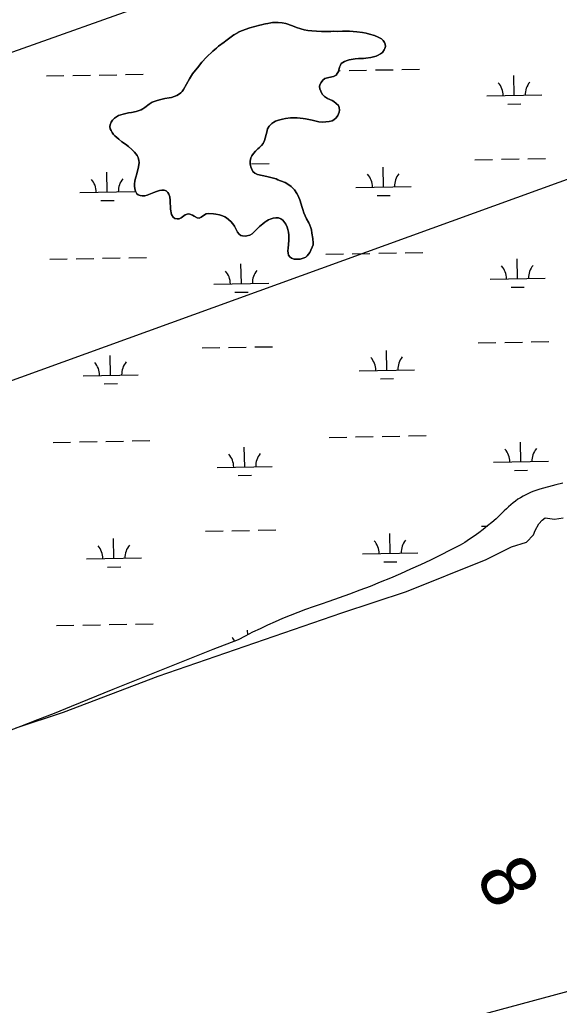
# Model space of a CAD drawing. Extents: x 3957609 to 3995875, y 234277 to 260273.
# Drawn here: x 3984554 to 3985535, y 251639 to 253428 of the extents above; entities that cross this region are included whole.
import ezdxf

# ---------------------------------------------------------------- set-up
doc = ezdxf.new("R2010")
doc.units = 0
for name, color, linetype in [('V-RIVR-EDGE', 7, 'Continuous'), ('V-RIVR-IDEN', 7, 'Continuous'), ('V-TOPO-MINR', 7, 'Continuous'), ('V-TOPO-SHOR', 7, 'Continuous'), ('V-UTIL-LINE', 7, 'Continuous'), ('V-WETL-SWMP', 7, 'Continuous')]:
    doc.layers.add(name, color=color, linetype=linetype)

msp = doc.modelspace()

# ---------------------------------------------------------------- linework, layer by layer
at = {"layer": 'V-RIVR-EDGE'}
msp.add_lwpolyline([(3984547.665, 252142.526), (3984633.696, 252171.203), (3984805.758, 252236.378), (3985139.455, 252351.086), (3985256.77, 252390.191), (3985401.893, 252448.414), (3985447.95, 252471.008), (3985474.889, 252479.698), (3985487.924, 252492.733), (3985490.531, 252500.554), (3985497.483, 252512.72), (3985503.566, 252519.672), (3985508.78, 252524.017), (3985526.16, 252521.41), (3985541.802, 252524.017)], dxfattribs=at)
at = {"layer": 'V-TOPO-MINR'}
msp.add_lwpolyline([(3983206.504, 251031.777), (3985831.234, 251739.871)], dxfattribs=at)
at = {"layer": 'V-TOPO-SHOR'}
for points in [[(3984746.191, 253202.105), (3984740.006, 253206.652), (3984734.314, 253211.19), (3984727.171, 253217.563), (3984724.74, 253220.072), (3984722.323, 253223.406), (3984720.238, 253226.898), (3984718.811, 253230.216), (3984718.217, 253234.179), (3984718.432, 253237.302), (3984720.154, 253242.051), (3984723.017, 253245.959), (3984726.694, 253249.193), (3984730.357, 253251.769), (3984734.017, 253254.016), (3984741.965, 253256.686), (3984752.046, 253258.831), (3984757.495, 253259.73), (3984765.595, 253261.577), (3984769.4, 253262.666), (3984775.03, 253264.553), (3984778.021, 253266.15), (3984781.355, 253268.569), (3984789.528, 253275.024), (3984795.015, 253278.229), (3984798.335, 253279.823), (3984803.965, 253281.709), (3984810.739, 253283.081), (3984818.016, 253284.941), (3984825.612, 253286.135), (3984830.24, 253287.214), (3984839.684, 253290.683), (3984844.507, 253293.571), (3984847.007, 253295.506), (3984849.682, 253297.933), (3984851.876, 253301.191), (3984862.732, 253320.781), (3984868.313, 253329.749), (3984879.413, 253344.062), (3984882.938, 253348.123), (3984884.959, 253350.89), (3984893.837, 253360.299), (3984905.21, 253370.985), (3984908.886, 253374.219), (3984911.722, 253376.48), (3984915.4, 253379.88), (3984925.571, 253387.619), (3984928.901, 253389.872), (3984943.567, 253400.505), (3984950.386, 253404.679), (3984953.045, 253406.117), (3984957.19, 253407.861), (3984972.429, 253413.381), (3984990.296, 253418.198), (3984993.433, 253418.806), (3984998.066, 253420.047), (3985001.037, 253420.494), (3985005.007, 253421.583), (3985010.618, 253422.316), (3985013.758, 253422.925), (3985017.716, 253423.355), (3985023.647, 253423.422), (3985030.883, 253422.648), (3985037.938, 253421.053), (3985041.545, 253420.004), (3985053.01, 253416.033), (3985057.097, 253414.321), (3985065.285, 253411.388), (3985071.028, 253409.977), (3985077.598, 253408.883), (3985085.157, 253407.937), (3985093.546, 253407.145), (3985102.43, 253406.672), (3985115.609, 253406.788), (3985119.4, 253407.057), (3985124.835, 253407.132), (3985130.928, 253407.034), (3985140.652, 253407.372), (3985153.495, 253407.165), (3985166.985, 253406.289), (3985177.008, 253404.81), (3985183.74, 253403.546), (3985189.646, 253402.133), (3985198.989, 253399.35), (3985205.692, 253396.442), (3985211.406, 253393.218), (3985214.818, 253390.363), (3985217.235, 253387.031), (3985218.496, 253383.554), (3985218.764, 253379.761), (3985217.716, 253375.988), (3985216.354, 253373.211), (3985213.317, 253368.814), (3985209.651, 253366.072), (3985205.661, 253363.832), (3985201.682, 253362.248), (3985192.087, 253359.604), (3985183.338, 253358.263), (3985178.884, 253357.841)], [(3985178.884, 253357.841), (3985169.987, 253357.655), (3985163.886, 253357.259), (3985152.653, 253355.136), (3985149.014, 253354.04), (3985144.205, 253352.142), (3985141.217, 253350.542), (3985138.55, 253348.611), (3985136.853, 253345.508), (3985135.476, 253341.908), (3985133.209, 253334.037), (3985131.172, 253330.283), (3985128.984, 253327.355), (3985124.339, 253325.288), (3985115.744, 253323.285), (3985108.793, 253321.258), (3985105.123, 253318.352), (3985101.928, 253314.286), (3985099.55, 253309.877), (3985099.172, 253306.754), (3985099.765, 253302.793), (3985101.34, 253298.32), (3985103.888, 253292.844), (3985107.937, 253288.662), (3985113.319, 253285.444), (3985121.656, 253281.522), (3985125.247, 253279.489), (3985129.478, 253276.292), (3985133.203, 253272.444), (3985134.79, 253268.794), (3985135.374, 253264.008), (3985134.815, 253260.066), (3985132.247, 253254.012), (3985129.056, 253250.11), (3985124.71, 253246.229), (3985121.722, 253244.796), (3985116.428, 253243.233), (3985110.487, 253242.506), (3985104.386, 253242.111), (3985097.484, 253243.045), (3985085.669, 253245.707), (3985076.639, 253247.499), (3985073.361, 253248.376), (3985069.418, 253249.096), (3985058.074, 253250.27), (3985054.781, 253250.321), (3985046.05, 253250.133), (3985037.303, 253249.121), (3985031.686, 253247.894), (3985024.405, 253245.871), (3985019.271, 253243.978), (3985015.949, 253242.383), (3985012.121, 253239.811), (3985007.433, 253235.111), (3985004.714, 253229.884), (3985002.975, 253224.148), (3984998.776, 253208.898), (3984996.714, 253203.662), (3984993.855, 253199.92), (3984989.841, 253196.197), (3984987.007, 253193.938), (3984982.657, 253189.725), (3984978.964, 253185.504), (3984976.091, 253180.939), (3984974.383, 253177.177), (3984973.138, 253171.432), (3984973.211, 253165.833), (3984974.284, 253160.875), (3984975.39, 253157.893), (3984977.944, 253152.91), (3984981.184, 253149.564), (3984986.417, 253147.174), (3985002.989, 253143.446), (3985020.047, 253139.055), (3985023.32, 253137.685), (3985028.233, 253135.959), (3985036.408, 253132.369), (3985041.303, 253129.489), (3985047.328, 253125.274), (3985050.091, 253122.923), (3985053.491, 253119.245), (3985057.667, 253112.757), (3985059.905, 253108.602), (3985061.171, 253105.288), (3985063.078, 253100.975), (3985065.752, 253093.356), (3985066.834, 253088.892), (3985068.392, 253083.432), (3985070.436, 253077.304), (3985072.654, 253071.834), (3985075.038, 253066.525), (3985079.369, 253059.374), (3985081.44, 253055.059), (3985083.015, 253050.586), (3985084.1, 253046.451), (3985085.163, 253040.835), (3985086.656, 253031.259), (3985087.338, 253022.518), (3985087.289, 253019.391), (3985081.634, 253005.812), (3985078.941, 253002.233)], [(3985078.941, 253002.233), (3985076.426, 252999.474), (3985073.916, 252997.043), (3985071.257, 252995.603), (3985067.618, 252994.51), (3985063.981, 252993.746), (3985057.058, 252993.363), (3985052.614, 252993.598), (3985048.197, 252995.316), (3985045.27, 252997.67), (3985042.847, 253000.674), (3985041.918, 253004.311), (3985041.492, 253008.436), (3985041.739, 253013.701), (3985042.95, 253027.351), (3985043.099, 253036.737), (3985042.53, 253042.181), (3985041.459, 253047.305), (3985040.05, 253051.774), (3985037.662, 253056.918), (3985032.509, 253064.246), (3985028.436, 253066.947), (3985024.342, 253068.332), (3985019.895, 253068.403), (3985014.45, 253067.668), (3985009.318, 253066.104), (3985006.5, 253064.996), (3985003.012, 253063.077), (3984999.51, 253060.498), (3984996.171, 253057.752), (3984990.161, 253052.579), (3984979.28, 253041.72), (3984976.441, 253039.295), (3984972.122, 253037.059), (3984967.159, 253035.658), (3984964.024, 253035.214), (3984959.252, 253035.619), (3984956.303, 253036.491), (3984952.719, 253039.019), (3984950.145, 253042.685), (3984948.228, 253046.338), (3984944.222, 253053.32), (3984941.33, 253057.813), (3984938.102, 253061.983), (3984929.974, 253068.537), (3984927.039, 253070.396), (3984922.947, 253071.944), (3984917.541, 253073.677), (3984910.815, 253075.268), (3984906.213, 253076.002), (3984897.493, 253076.473), (3984893.196, 253075.553), (3984888.377, 253072.831), (3984884.203, 253069.44), (3984880.556, 253067.853), (3984876.775, 253068.408), (3984871.389, 253071.293), (3984868.452, 253073.153), (3984863.547, 253075.373), (3984860.424, 253075.588), (3984854.794, 253073.704), (3984847.46, 253068.385), (3984843.976, 253066.796), (3984840.515, 253066.687), (3984836.245, 253067.414), (3984832.821, 253069.446), (3984830.099, 253074.431), (3984828.442, 253084.009), (3984827.547, 253100), (3984826.992, 253106.431), (3984825.268, 253111.729), (3984823.339, 253114.725), (3984820.414, 253117.242), (3984816.812, 253118.455), (3984812.701, 253118.85), (3984808.077, 253118.1), (3984802.615, 253116.378), (3984798.136, 253114.473), (3984786.038, 253109.728), (3984781.574, 253108.647), (3984776.794, 253108.395), (3984773.341, 253108.78), (3984769.409, 253109.996), (3984767.135, 253112.009), (3984764.739, 253116.658), (3984763.66, 253121.123), (3984762.921, 253126.405), (3984762.644, 253129.702), (3984763.238, 253135.953), (3984765.317, 253142.176), (3984767.232, 253148.568), (3984770.07, 253161.204), (3984771.182, 253168.927), (3984770.752, 253172.886), (3984769.349, 253177.851), (3984767.6, 253181.666), (3984765.507, 253184.664), (3984763.084, 253187.669), (3984758.229, 253192.852), (3984751.892, 253198.224), (3984746.191, 253202.105)]]:
    msp.add_lwpolyline(points, dxfattribs=at)
at = {"layer": 'V-UTIL-LINE'}
for points in [[(3961767.682, 245361.868), (3961943.705, 245468.964), (3965208.639, 247597.169), (3966396.749, 247622.307), (3967484.854, 247669.667), (3969697.646, 247716.332), (3970569.601, 248052.102), (3971717.759, 248552.062), (3975420.027, 250066.441), (3979384.42, 251663.69), (3984441.626, 253334.756), (3993476.194, 256555.397)], [(3993486.783, 256012.187), (3984358.232, 252707.382), (3984355.815, 252706.645), (3979327.531, 250885.592), (3969939.425, 247110.423), (3969929.75, 247106.755), (3966670.117, 247144.723), (3965413.49, 247134.313), (3961768.13, 245337.826)]]:
    msp.add_lwpolyline(points, dxfattribs=at)
at = {"layer": 'V-WETL-SWMP'}
for p, q in [((3984602.717, 253326.03), (3984634.712, 253326.612)), ((3984650.709, 253326.903), (3984682.704, 253327.485)), ((3984698.701, 253327.776), (3984730.696, 253328.357)), ((3984746.693, 253328.648), (3984778.688, 253329.23)), ((3985133.684, 253335.685), (3985136.537, 253335.737)), ((3985152.534, 253336.028), (3985184.529, 253336.609)), ((3985200.526, 253336.9), (3985232.521, 253337.482)), ((3985248.518, 253337.773), (3985280.513, 253338.355)), ((3985452.723, 253290.736), (3985452.069, 253326.73)), ((3985402.731, 253289.827), (3985502.715, 253291.645)), ((3985441.006, 253275.089), (3985465.002, 253275.525)), ((3984975.585, 253166.609), (3985007.58, 253167.19)), ((3985381.426, 253173.988), (3985413.421, 253174.57)), ((3985429.418, 253174.861), (3985461.413, 253175.443)), ((3985477.41, 253175.733), (3985509.405, 253176.315)), ((3984713.409, 253115.404), (3984712.754, 253151.398)), ((3985215.234, 253124.529), (3985214.579, 253160.523)), ((3984663.417, 253114.495), (3984763.4, 253116.313)), ((3985165.242, 253123.62), (3985265.225, 253125.438)), ((3984701.691, 253099.757), (3984725.687, 253100.194)), ((3985203.516, 253108.882), (3985227.512, 253109.318)), ((3985158.582, 253003.408), (3985190.577, 253003.989)), ((3985206.574, 253004.28), (3985238.569, 253004.862)), ((3985254.566, 253005.153), (3985286.561, 253005.735)), ((3984608.765, 252993.41), (3984640.76, 252993.992)), ((3984656.757, 252994.283), (3984688.752, 252994.865)), ((3984704.749, 252995.156), (3984736.744, 252995.737)), ((3984752.741, 252996.028), (3984784.736, 252996.61)), ((3985110.59, 253002.535), (3985142.585, 253003.117)), ((3985458.771, 252958.116), (3985458.117, 252994.11)), ((3984956.946, 252948.991), (3984956.292, 252984.985)), ((3984906.954, 252948.082), (3985006.938, 252949.9)), ((3985408.78, 252957.207), (3985508.763, 252959.025)), ((3984945.229, 252933.344), (3984969.225, 252933.781)), ((3985447.054, 252942.469), (3985471.05, 252942.905)), ((3985435.466, 252842.241), (3985467.461, 252842.823)), ((3985483.458, 252843.113), (3985515.453, 252843.695)), ((3984885.649, 252832.243), (3984917.644, 252832.825)), ((3984933.641, 252833.116), (3984965.636, 252833.698)), ((3984981.633, 252833.989), (3985013.628, 252834.57)), ((3985221.282, 252791.909), (3985220.627, 252827.903)), ((3985387.474, 252841.368), (3985419.469, 252841.95)), ((3984719.457, 252782.784), (3984718.802, 252818.778)), ((3985171.29, 252791), (3985271.273, 252792.818)), ((3984669.465, 252781.875), (3984769.448, 252783.693)), ((3985209.564, 252776.262), (3985233.56, 252776.698)), ((3984707.739, 252767.137), (3984731.735, 252767.574)), ((3984758.789, 252663.408), (3984790.784, 252663.99)), ((3985116.638, 252669.915), (3985148.633, 252670.497)), ((3985164.63, 252670.788), (3985196.625, 252671.369)), ((3985212.622, 252671.66), (3985244.617, 252672.242)), ((3985260.614, 252672.533), (3985292.609, 252673.115)), ((3984614.813, 252660.79), (3984646.808, 252661.372)), ((3984662.805, 252661.663), (3984694.8, 252662.245)), ((3984710.797, 252662.536), (3984742.792, 252663.117)), ((3984962.994, 252616.371), (3984962.34, 252652.365)), ((3985464.819, 252625.496), (3985464.165, 252661.49)), ((3984913.003, 252615.462), (3985012.986, 252617.28)), ((3985414.828, 252624.587), (3985514.811, 252626.405)), ((3985453.102, 252609.849), (3985477.098, 252610.285)), ((3984951.277, 252600.724), (3984975.273, 252601.161)), ((3985393.522, 252508.748), (3985404.078, 252508.94)), ((3984725.505, 252450.164), (3984724.85, 252486.158)), ((3984891.697, 252499.623), (3984923.692, 252500.205)), ((3984939.689, 252500.496), (3984971.684, 252501.078)), ((3984987.681, 252501.369), (3985019.676, 252501.95)), ((3985227.33, 252459.289), (3985226.675, 252495.283)), ((3984675.513, 252449.255), (3984775.496, 252451.073)), ((3985177.338, 252458.38), (3985277.321, 252460.198)), ((3984713.787, 252434.517), (3984737.783, 252434.954)), ((3985215.612, 252443.642), (3985239.608, 252444.078)), ((3984620.861, 252328.17), (3984652.856, 252328.752)), ((3984668.853, 252329.043), (3984700.848, 252329.625)), ((3984716.845, 252329.916), (3984748.84, 252330.497)), ((3984764.837, 252330.788), (3984796.832, 252331.37)), ((3984968.538, 252311.485), (3984968.388, 252319.745))]:
    msp.add_line(p, q, dxfattribs=at)
for points in [[(3985192.088, 253359.604), (3985201.683, 253362.249), (3985205.661, 253363.832), (3985209.65, 253366.073), (3985213.317, 253368.814), (3985216.353, 253373.211), (3985217.715, 253375.989), (3985218.764, 253379.76), (3985218.496, 253383.553), (3985217.235, 253387.031), (3985214.818, 253390.364), (3985211.406, 253393.219), (3985205.693, 253396.441), (3985198.988, 253399.349), (3985189.645, 253402.134), (3985183.739, 253403.547), (3985177.007, 253404.809), (3985166.984, 253406.288), (3985153.494, 253407.165), (3985140.651, 253407.372), (3985130.928, 253407.035), (3985124.836, 253407.133), (3985119.4, 253407.056), (3985115.608, 253406.788), (3985102.43, 253406.671), (3985093.545, 253407.144), (3985085.158, 253407.938), (3985077.597, 253408.883), (3985071.027, 253409.977), (3985065.286, 253411.388), (3985057.098, 253414.32), (3985053.009, 253416.032), (3985041.544, 253420.005), (3985037.938, 253421.052), (3985030.882, 253422.648), (3985023.648, 253423.423), (3985017.717, 253423.354), (3985013.758, 253422.924), (3985010.619, 253422.316), (3985005.007, 253421.583), (3985001.037, 253420.494), (3984998.066, 253420.048), (3984993.434, 253418.805), (3984990.295, 253418.197), (3984972.43, 253413.38), (3984957.189, 253407.862), (3984953.044, 253406.117), (3984950.386, 253404.678), (3984943.566, 253400.506), (3984928.901, 253389.872), (3984925.571, 253387.62), (3984915.4, 253379.879), (3984911.722, 253376.48), (3984908.885, 253374.22), (3984905.21, 253370.986), (3984893.838, 253360.299), (3984884.958, 253350.89), (3984882.937, 253348.123), (3984879.413, 253344.063), (3984868.312, 253329.749), (3984862.732, 253320.78), (3984851.876, 253301.192), (3984849.682, 253297.934), (3984847.008, 253295.507), (3984844.506, 253293.571), (3984839.683, 253290.684), (3984830.24, 253287.213), (3984825.611, 253286.135), (3984818.016, 253284.94), (3984810.739, 253283.081), (3984803.965, 253281.708), (3984798.335, 253279.823), (3984795.015, 253278.229), (3984789.528, 253275.024), (3984781.354, 253268.568), (3984778.021, 253266.151), (3984775.031, 253264.553), (3984769.401, 253262.667), (3984765.596, 253261.576), (3984757.496, 253259.73), (3984752.046, 253258.83), (3984741.965, 253256.687), (3984734.017, 253254.015), (3984730.357, 253251.769), (3984726.693, 253249.193), (3984723.017, 253245.958), (3984720.154, 253242.052), (3984718.431, 253237.303), (3984718.216, 253234.178), (3984718.81, 253230.215), (3984720.239, 253226.898), (3984722.324, 253223.406), (3984724.74, 253220.073), (3984727.17, 253217.564), (3984734.314, 253211.19), (3984740.005, 253206.651), (3984746.19, 253202.105), (3984751.892, 253198.225), (3984758.228, 253192.853)], [(3985087.288, 253019.39), (3985087.338, 253022.519), (3985086.656, 253031.258), (3985085.163, 253040.835), (3985084.101, 253046.451), (3985083.015, 253050.586), (3985081.44, 253055.058), (3985079.369, 253059.374), (3985075.037, 253066.526), (3985072.653, 253071.834), (3985070.435, 253077.305), (3985068.393, 253083.432), (3985066.834, 253088.892), (3985065.753, 253093.356), (3985063.077, 253100.975), (3985061.17, 253105.288), (3985059.906, 253108.602), (3985057.667, 253112.756), (3985053.49, 253119.246), (3985050.091, 253122.924), (3985047.329, 253125.274), (3985041.303, 253129.489), (3985036.409, 253132.368), (3985028.232, 253135.958), (3985023.319, 253137.685), (3985020.047, 253139.055), (3985002.99, 253143.447), (3984986.416, 253147.173), (3984981.184, 253149.564), (3984977.944, 253152.91), (3984975.39, 253157.892), (3984974.285, 253160.874), (3984973.212, 253165.832), (3984973.138, 253171.433), (3984974.383, 253177.177), (3984976.091, 253180.938), (3984978.964, 253185.503), (3984982.656, 253189.725), (3984987.006, 253193.937), (3984989.842, 253196.197), (3984993.855, 253199.92), (3984996.715, 253203.662), (3984998.776, 253208.899), (3985002.974, 253224.148), (3985004.714, 253229.884), (3985007.433, 253235.11), (3985012.121, 253239.811), (3985015.95, 253242.384), (3985019.27, 253243.978), (3985024.406, 253245.871), (3985031.685, 253247.895), (3985037.304, 253249.121), (3985046.05, 253250.133), (3985054.781, 253250.322), (3985058.074, 253250.269), (3985069.419, 253249.097), (3985073.36, 253248.375), (3985076.64, 253247.499), (3985085.669, 253245.706), (3985097.484, 253243.045), (3985104.386, 253242.11), (3985110.487, 253242.506), (3985116.427, 253243.233), (3985121.723, 253244.795), (3985124.71, 253246.229), (3985129.055, 253250.111), (3985132.247, 253254.012), (3985134.815, 253260.065), (3985135.373, 253264.008), (3985134.791, 253268.794), (3985133.203, 253272.443), (3985129.477, 253276.291), (3985125.247, 253279.488), (3985121.657, 253281.523), (3985113.32, 253285.445), (3985107.937, 253288.661), (3985103.888, 253292.844), (3985101.341, 253298.32), (3985099.766, 253302.792), (3985099.171, 253306.754), (3985099.551, 253309.877), (3985101.928, 253314.286), (3985105.123, 253318.351), (3985108.793, 253321.257), (3985115.743, 253323.286), (3985124.339, 253325.288), (3985128.984, 253327.354), (3985131.172, 253330.283), (3985133.209, 253334.038), (3985135.477, 253341.907), (3985136.853, 253345.508), (3985138.55, 253348.61), (3985141.216, 253350.543), (3985144.206, 253352.142), (3985149.013, 253354.041), (3985152.654, 253355.135), (3985163.887, 253357.259), (3985169.988, 253357.655), (3985178.884, 253357.841), (3985183.338, 253358.263), (3985192.088, 253359.604)], [(3984758.228, 253192.853), (3984763.085, 253187.669), (3984765.507, 253184.665), (3984767.6, 253181.667), (3984769.35, 253177.851), (3984770.752, 253172.887), (3984771.182, 253168.928), (3984770.07, 253161.205), (3984767.231, 253148.569), (3984765.316, 253142.177), (3984763.239, 253135.952), (3984762.644, 253129.703), (3984762.92, 253126.405), (3984763.659, 253121.123), (3984764.739, 253116.659), (3984767.135, 253112.009), (3984769.408, 253109.996), (3984773.341, 253108.779), (3984776.793, 253108.394), (3984781.574, 253108.647), (3984786.038, 253109.727), (3984798.137, 253114.473), (3984802.614, 253116.377), (3984808.077, 253118.101), (3984812.701, 253118.849), (3984816.812, 253118.454), (3984820.415, 253117.243), (3984823.339, 253114.725), (3984825.267, 253111.729), (3984826.993, 253106.431), (3984827.548, 253099.999), (3984828.443, 253084.01), (3984830.1, 253074.431), (3984832.82, 253069.446), (3984836.245, 253067.414), (3984840.516, 253066.687), (3984843.976, 253066.795), (3984847.46, 253068.386), (3984854.793, 253073.703), (3984860.423, 253075.588), (3984863.548, 253075.373), (3984868.453, 253073.153), (3984871.388, 253071.294), (3984876.776, 253068.407), (3984880.555, 253067.852), (3984884.204, 253069.44), (3984888.376, 253072.831), (3984893.196, 253075.554), (3984897.493, 253076.472), (3984906.214, 253076.002), (3984910.814, 253075.269), (3984917.541, 253073.678), (3984922.948, 253071.944), (3984927.04, 253070.396), (3984929.974, 253068.537), (3984938.103, 253061.983), (3984941.33, 253057.813), (3984944.222, 253053.32), (3984948.227, 253046.338), (3984950.144, 253042.684), (3984952.72, 253039.019), (3984956.303, 253036.491), (3984959.253, 253035.62), (3984964.023, 253035.213), (3984967.159, 253035.657), (3984972.122, 253037.059), (3984976.44, 253039.295), (3984979.279, 253041.72), (3984990.16, 253052.579), (3984996.172, 253057.752), (3984999.51, 253060.498), (3985003.011, 253063.076), (3985006.5, 253064.996), (3985009.318, 253066.104), (3985014.449, 253067.668), (3985019.895, 253068.404), (3985024.341, 253068.332), (3985028.436, 253066.948), (3985032.51, 253064.247), (3985037.662, 253056.918), (3985040.049, 253051.774), (3985041.459, 253047.304), (3985042.529, 253042.181), (3985043.1, 253036.737), (3985042.949, 253027.352), (3985041.74, 253013.702), (3985041.491, 253008.436), (3985041.918, 253004.312), (3985042.848, 253000.673), (3985045.27, 252997.67), (3985048.196, 252995.317), (3985052.615, 252993.599), (3985057.058, 252993.362), (3985063.981, 252993.745), (3985067.617, 252994.509), (3985071.258, 252995.603), (3985073.916, 252997.043), (3985076.426, 252999.473), (3985078.941, 253002.232), (3985081.634, 253005.812), (3985087.288, 253019.39)], [(3985540.859, 252586.74), (3985528.606, 252583.735), (3985498.993, 252575.676), (3985493.77, 252574.09), (3985488.614, 252572.299), (3985483.532, 252570.308), (3985478.532, 252568.118), (3985473.621, 252565.734), (3985468.808, 252563.16), (3985464.1, 252560.398), (3985459.503, 252557.454), (3985455.026, 252554.332), (3985450.675, 252551.036)], [(3985450.675, 252551.036), (3985446.456, 252547.573), (3985442.377, 252543.946), (3985438.443, 252540.162), (3985434.66, 252536.227), (3985427.295, 252529.173), (3985419.767, 252522.293), (3985412.081, 252515.591), (3985404.241, 252509.069), (3985396.252, 252502.731), (3985388.117, 252496.581), (3985379.841, 252490.623), (3985371.428, 252484.859), (3985362.883, 252479.292), (3985354.211, 252473.926), (3985336.451, 252464.829), (3985318.588, 252455.935), (3985300.625, 252447.244), (3985282.565, 252438.758), (3985264.409, 252430.478), (3985246.161, 252422.405), (3985227.822, 252414.539), (3985209.394, 252406.883), (3985190.881, 252399.437), (3985172.285, 252392.201), (3985153.607, 252385.178), (3985134.851, 252378.367), (3985116.018, 252371.77), (3985101.805, 252367.139), (3985087.664, 252362.295), (3985073.597, 252357.238), (3985059.608, 252351.969), (3985045.7, 252346.49), (3985031.877, 252340.802), (3985018.14, 252334.905), (3985004.495, 252328.803), (3984990.942, 252322.495), (3984977.487, 252315.984), (3984964.131, 252309.27), (3984950.878, 252302.356), (3984905.206, 252284.675), (3984859.61, 252266.801), (3984814.088, 252248.736), (3984768.644, 252230.48), (3984723.276, 252212.033), (3984647.597, 252181.033), (3984617.131, 252168.859), (3984586.59, 252156.875), (3984555.975, 252145.082), (3984525.287, 252133.48)]]:
    msp.add_lwpolyline(points, dxfattribs=at)
for centre, start, end in [((3985397.481, 253290.206), 0.269879, 41.813537), ((3985507.948, 253292.215), 140.269876, 181.813534), ((3985159.991, 253123.999), 0.269879, 41.813537), ((3985270.459, 253126.008), 140.269876, 181.813534), ((3984658.166, 253114.874), 0.269879, 41.813537), ((3984768.634, 253116.883), 140.269876, 181.813534), ((3984901.704, 252948.461), 0.269879, 41.813537), ((3985012.171, 252950.47), 140.269876, 181.813534), ((3985403.529, 252957.586), 0.269879, 41.813537), ((3985513.996, 252959.595), 140.269876, 181.813534), ((3984774.682, 252784.263), 140.269876, 181.813534), ((3985166.039, 252791.379), 0.269879, 41.813537), ((3985276.507, 252793.388), 140.269876, 181.813534), ((3984664.214, 252782.254), 0.269879, 41.813537), ((3985409.577, 252624.966), 0.269879, 41.813537), ((3985520.044, 252626.975), 140.269876, 181.813534), ((3984907.752, 252615.841), 0.269879, 41.813537), ((3985018.219, 252617.85), 140.269876, 181.813534), ((3984670.262, 252449.634), 0.269879, 41.813537), ((3984780.73, 252451.643), 140.269876, 181.813534), ((3985172.087, 252458.759), 0.269879, 41.813537), ((3985282.555, 252460.768), 140.269876, 181.813534), ((3984913.8, 252283.221), 28.429671, 41.813537)]:
    msp.add_arc(centre, 35.246, start, end, dxfattribs=at)

# ---------------------------------------------------------------- texts
at = {"layer": 'V-RIVR-IDEN'}
msp.add_text('8', height=100, rotation=298.861541, dxfattribs=at).set_placement((3985381.065, 251873.034))

doc.saveas('drawing.dxf')
